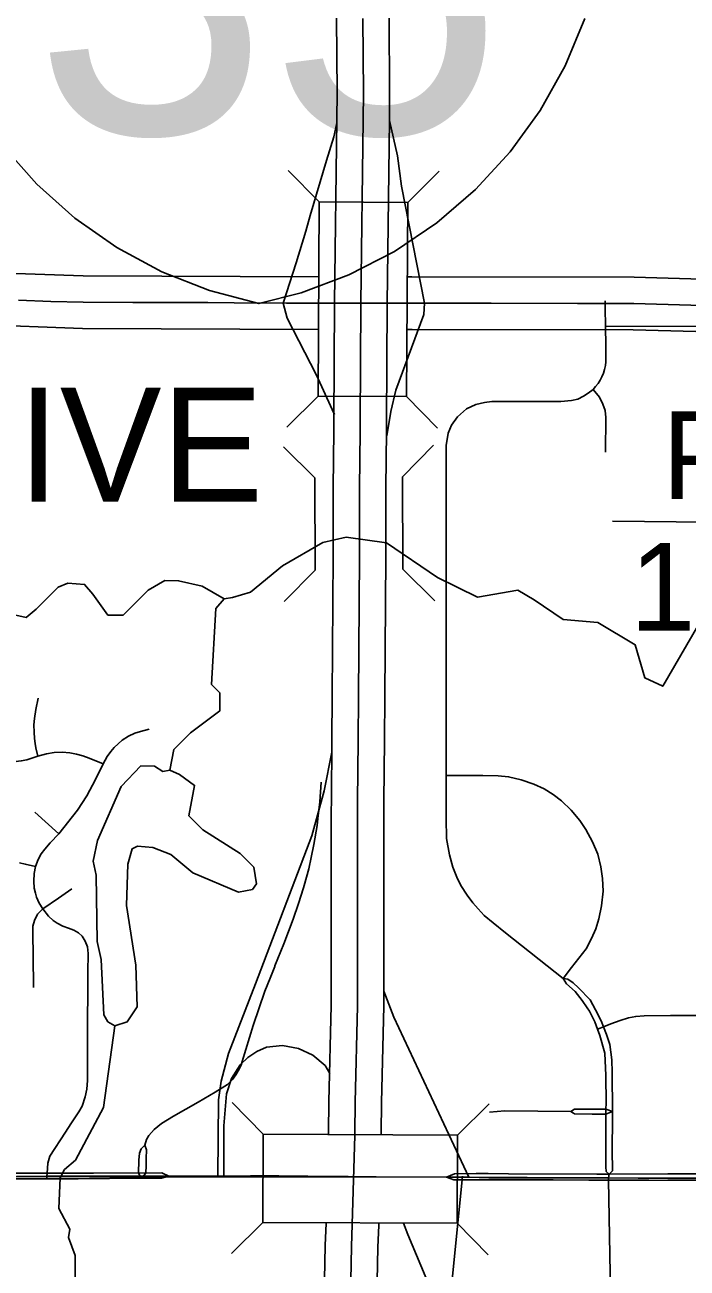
# Model space of a CAD drawing. Extents: x -1403959 to 81668, y -1400582 to 11018.
# Drawn here: x 6367.2 to 6440.3, y 8321.9 to 8459.1 of the extents above; entities that cross this region are included whole.
import ezdxf

# ---------------------------------------------------------------- set-up
doc = ezdxf.new("R2010")
doc.units = 0
for name, color, linetype in [('tdCiAirportTxt', 7, 'Continuous'), ('tdCiCityCartoShort', 7, 'Continuous'), ('tdCiCityStreetTxt', 7, 'Continuous'), ('tdCiRRCL', 7, 'Continuous'), ('tdCiSectNmbr', 7, 'Continuous'), ('tdCiSectTwpRng', 7, 'Continuous'), ('tdCoClipBndry', 7, 'Continuous'), ('tdCoDivCarto', 7, 'Continuous'), ('tdCoPriCL', 7, 'Continuous'), ('tdCoSecRteBand', 7, 'Continuous'), ('tdCoShieldCoRte', 7, 'Continuous'), ('tdCoShieldCoRteHrd', 7, 'Continuous'), ('tdCoSurfBitum', 7, 'Continuous'), ('tdCoSurfEarth', 7, 'Continuous'), ('tdCoSurfGravel', 7, 'Continuous')]:
    doc.layers.add(name, color=color, linetype=linetype)

msp = doc.modelspace()

# ---------------------------------------------------------------- linework, layer by layer
at = {"layer": 'tdCiAirportTxt'}
for points in [[(6400.75, 8336.68), (6400.75, 8336.87), (6400.78, 8340.31), (6401.04, 8350.89), (6401.03, 8372.28), (6401.05, 8373.52), (6401.1, 8380.2), (6401.14, 8385.05), (6401.26, 8400.47), (6401.26, 8401.29), (6401.26, 8403.02), (6401.25, 8404.95), (6401.25, 8408.04), (6401.32, 8414.31), (6401.33, 8415.25), (6401.41, 8428.44), (6401.64, 8448.69), (6401.68, 8451.64), (6401.62, 8459.86)], [(6406.55, 8336.65), (6406.55, 8336.84), (6406.58, 8340.21), (6406.84, 8350.82), (6406.83, 8372.24), (6406.85, 8373.45), (6406.91, 8380.16), (6406.94, 8385.01), (6407.06, 8400.42), (6407.07, 8401.27), (6407.07, 8403.04), (6407.05, 8404.97), (6407.05, 8408.01), (6407.12, 8414.24), (6407.13, 8415.2), (6407.21, 8428.38), (6407.45, 8448.62), (6407.48, 8451.63), (6407.43, 8459.84)], [(6399.63, 8302.9), (6399.64, 8303.4), (6400.22, 8316.92), (6400.37, 8324.43), (6400.47, 8326.9), (6400.48, 8326.94)], [(6405.43, 8302.91), (6405.44, 8303.18), (6406.02, 8316.74), (6406.17, 8324.25), (6406.27, 8326.63), (6406.29, 8326.91)]]:
    msp.add_lwpolyline(points, dxfattribs=at)
at = {"layer": 'tdCiCityCartoShort'}
for points in [[(6404.53, 8459.83), (6404.58, 8451.61), (6404.55, 8448.63), (6404.31, 8428.39), (6404.23, 8415.2), (6404.22, 8414.25), (6404.15, 8408), (6404.15, 8404.93), (6404.16, 8403.01), (6404.17, 8401.26), (6404.16, 8400.42), (6404.04, 8385.01), (6404, 8380.16), (6403.95, 8373.46), (6403.93, 8372.24), (6403.94, 8350.83), (6403.68, 8340.23), (6403.65, 8336.83), (6403.65, 8336.64)], [(6403.65, 8336.87), (6403.64, 8336.56), (6403.27, 8324.3), (6403.12, 8316.81), (6402.54, 8303.26), (6402.53, 8302.99)]]:
    msp.add_lwpolyline(points, dxfattribs=at)
at = {"layer": 'tdCiCityStreetTxt'}
for p, q in [((6399.72, 8439.59), (6396.29, 8443.05)), ((6409.47, 8439.53), (6412.93, 8442.96)), ((6399.6, 8418.14), (6399.72, 8439.59)), ((6399.72, 8439.59), (6409.47, 8439.53)), ((6409.47, 8439.53), (6409.34, 8418.09)), ((6399.6, 8418.14), (6396.13, 8414.71)), ((6409.34, 8418.09), (6399.6, 8418.14)), ((6409.34, 8418.09), (6409.34, 8418.09)), ((6409.34, 8418.09), (6412.77, 8414.62)), ((6393.54, 8336.72), (6390.11, 8340.18)), ((6414.98, 8336.61), (6418.45, 8340.05)), ((6393.49, 8326.97), (6393.54, 8336.72)), ((6393.54, 8336.72), (6414.98, 8336.61)), ((6414.98, 8336.61), (6414.94, 8326.87)), ((6393.49, 8326.97), (6390.03, 8323.54)), ((6414.94, 8326.87), (6393.49, 8326.97)), ((6393.49, 8326.97), (6393.49, 8326.97)), ((6414.94, 8326.87), (6418.37, 8323.4))]:
    msp.add_line(p, q, dxfattribs=at)
at = {"layer": 'tdCiRRCL'}
for points in [[(6448.25, 8427.98), (6434.43, 8428.36), (6431.26, 8428.38), (6428.21, 8428.38), (6418.67, 8428.4), (6412.99, 8428.41), (6411.14, 8428.41), (6409.97, 8428.41), (6408.25, 8428.41), (6406.21, 8428.41), (6404.34, 8428.41), (6402.3, 8428.41), (6398.82, 8428.41), (6397.49, 8428.41), (6396.09, 8428.41), (6390.31, 8428.45), (6387.41, 8428.47), (6379.14, 8428.49), (6373.67, 8428.51), (6370.1, 8428.6), (6366.52, 8428.72)], [(6366.52, 8428.72), (6370.1, 8428.6), (6373.67, 8428.51), (6379.14, 8428.49), (6387.41, 8428.47), (6390.31, 8428.45), (6396.09, 8428.41), (6397.49, 8428.41), (6398.82, 8428.41), (6402.3, 8428.41), (6404.34, 8428.41), (6406.21, 8428.41), (6408.25, 8428.41), (6409.97, 8428.41), (6411.14, 8428.41), (6412.99, 8428.41), (6418.67, 8428.4), (6428.21, 8428.38), (6431.26, 8428.38), (6434.43, 8428.36), (6448.25, 8427.98)], [(6366.31, 8332.05), (6367.96, 8332.04), (6369.66, 8332.06), (6373.72, 8332.06), (6377.35, 8332.08), (6380.18, 8332.07), (6383.63, 8332.08), (6389.52, 8332.08), (6391.59, 8332.08), (6392.12, 8332.09), (6393.94, 8332.11), (6395.26, 8332.11), (6401.69, 8332.04), (6402.41, 8332.03), (6402.89, 8332.02), (6403.68, 8332.01), (6404.33, 8332.01), (6404.94, 8332.01), (6406, 8332), (6413.74, 8331.97), (6416.27, 8331.94), (6418.41, 8331.87), (6420.58, 8331.87), (6431.64, 8331.9), (6438.18, 8331.81), (6441.33, 8331.81)], [(6441.33, 8331.81), (6438.18, 8331.81), (6431.64, 8331.9), (6420.58, 8331.87), (6418.41, 8331.87), (6416.27, 8331.94), (6413.74, 8331.97), (6406, 8332), (6404.94, 8332.01), (6404.33, 8332.01), (6403.68, 8332.01), (6402.89, 8332.02), (6402.41, 8332.03), (6401.69, 8332.04), (6395.26, 8332.11), (6393.94, 8332.11), (6392.12, 8332.09), (6391.59, 8332.08), (6389.52, 8332.08), (6383.63, 8332.08), (6380.18, 8332.07), (6377.35, 8332.08), (6373.72, 8332.06), (6369.66, 8332.06), (6367.96, 8332.04), (6366.31, 8332.05)]]:
    msp.add_lwpolyline(points, dxfattribs=at)
at = {"layer": 'tdCiSectNmbr'}
for points in [[(6431.26, 8428.38), (6431.25, 8428.67)], [(6431.32, 8423.69), (6431.29, 8425.88), (6431.26, 8427.87), (6431.26, 8428.38)], [(6429.92, 8418.89), (6430.21, 8419.2), (6430.48, 8419.54), (6430.71, 8419.9), (6430.91, 8420.28), (6431.07, 8420.68), (6431.2, 8421.09), (6431.29, 8421.51), (6431.34, 8421.94), (6431.35, 8422.37), (6431.32, 8423.69)], [(6426.61, 8353.88), (6420.28, 8358.92), (6418.9, 8360.01), (6417.92, 8360.85), (6417.24, 8361.56), (6416.66, 8362.24), (6416.02, 8363.08), (6415.33, 8364.13), (6414.91, 8365.05), (6414.46, 8366.15), (6414.07, 8367.53), (6413.75, 8369.34), (6413.71, 8371.54), (6413.71, 8376.27), (6413.73, 8390.13), (6413.71, 8403.16), (6413.73, 8409.33), (6413.71, 8412.69), (6413.93, 8414.05), (6414.3, 8414.94), (6414.97, 8415.85), (6415.96, 8416.74), (6416.99, 8417.24), (6417.96, 8417.46), (6418.74, 8417.56), (6423.54, 8417.54), (6426.38, 8417.54), (6427.54, 8417.66), (6428.24, 8417.82), (6428.88, 8418.15), (6429.38, 8418.49), (6429.92, 8418.89)], [(6431.09, 8348.55), (6431.09, 8348.55), (6430.83, 8349.22), (6430.21, 8350.42), (6429.61, 8351.51), (6428.33, 8352.85), (6427.73, 8353.4), (6427.13, 8353.8), (6426.61, 8353.88)], [(6426.61, 8353.88), (6427.01, 8353.3), (6427.94, 8352.44), (6428.73, 8351.44), (6429.27, 8350.66)], [(6429.27, 8350.66), (6429.54, 8350.27), (6430.14, 8349.1), (6430.42, 8348.29)], [(6432.09, 8339.19), (6432.09, 8339.2), (6432.05, 8343.52), (6431.98, 8344.91), (6431.76, 8346.6), (6431.4, 8347.72), (6431.09, 8348.55)], [(6430.42, 8348.29), (6430.66, 8347.6), (6431.24, 8345.64), (6431.33, 8343.19), (6431.36, 8340.11), (6431.35, 8339.46), (6431.35, 8339.2)], [(6431.35, 8339.2), (6431.35, 8338.91), (6431.34, 8336.37)], [(6432.05, 8335.15), (6432.09, 8338.2), (6432.09, 8339.19)], [(6431.34, 8336.37), (6431.33, 8333.1), (6431.36, 8332.6), (6431.69, 8332.29)], [(6431.69, 8332.29), (6432.09, 8332.67), (6432.05, 8334.96), (6432.05, 8335.15)], [(6369.69, 8332.39), (6366.31, 8332.39), (6357.82, 8332.41), (6356.98, 8332.42), (6345.44, 8332.48)], [(6373.13, 8332.4), (6369.69, 8332.39)], [(6373.11, 8331.78), (6380.08, 8331.83), (6382.32, 8331.83), (6383.1, 8332.08)], [(6374.8, 8332.41), (6373.13, 8332.4)], [(6383.1, 8332.08), (6382.34, 8332.44), (6380.62, 8332.41), (6380.58, 8332.41), (6379.76, 8332.42), (6379.73, 8332.42), (6374.8, 8332.41)], [(6383.1, 8332.08), (6383.63, 8332.08)], [(6383.1, 8332.08), (6383.1, 8332.08)], [(6383.63, 8332.08), (6383.63, 8332.08)], [(6383.63, 8332.08), (6384.44, 8332.08), (6389.52, 8332.08)], [(6389.52, 8332.08), (6389.52, 8332.08), (6391.59, 8332.08), (6391.92, 8332.08)], [(6391.92, 8332.08), (6392.12, 8332.09), (6393.94, 8332.11), (6395.26, 8332.11), (6397.86, 8332.08)], [(6397.86, 8332.08), (6403.68, 8332.01), (6413.74, 8331.97)], [(6418.35, 8332.35), (6417.02, 8332.36), (6414.62, 8332.34), (6413.74, 8331.97)], [(6413.74, 8331.97), (6414.58, 8331.65), (6416.27, 8331.66)], [(6420.59, 8332.34), (6418.35, 8332.35)], [(6431.64, 8332.29), (6430.33, 8332.29), (6420.59, 8332.34)], [(6431.69, 8332.29), (6431.64, 8332.29)], [(6431.64, 8331.9), (6431.69, 8332.29)], [(6438.18, 8332.31), (6431.69, 8332.29)], [(6441.33, 8332.31), (6438.18, 8332.31)], [(6361.02, 8331.76), (6366.31, 8331.76), (6369.65, 8331.76)], [(6369.65, 8331.76), (6373.11, 8331.78)], [(6416.27, 8331.66), (6422.9, 8331.67)], [(6422.9, 8331.67), (6425.51, 8331.67), (6429.47, 8331.64), (6431.64, 8331.64)], [(6432.26, 8286.05), (6432.23, 8291.64), (6432.11, 8298.46), (6431.87, 8315.85), (6431.81, 8321.38), (6431.64, 8331.64), (6431.64, 8331.9)], [(6431.64, 8331.64), (6431.64, 8331.64), (6436.07, 8331.62), (6441.33, 8331.6)]]:
    msp.add_lwpolyline(points, dxfattribs=at)
at = {"layer": 'tdCiSectTwpRng'}
for points in [[(6431.29, 8425.88), (6453.58, 8425.81), (6455.04, 8425.73), (6456.52, 8425.46), (6459.25, 8424.82), (6461.45, 8424.28)], [(6431.3, 8411.96), (6431.35, 8415.79), (6431.25, 8416.56), (6431.01, 8417.26), (6430.63, 8418.04), (6429.92, 8418.89)], [(6368.67, 8378.4), (6368.45, 8379.32), (6368.37, 8379.82), (6368.31, 8380.38), (6368.26, 8381.05), (6368.23, 8381.88), (6368.29, 8382.59), (6368.44, 8383.57), (6368.69, 8384.8)], [(6369.66, 8332.06), (6369.69, 8332.39), (6369.77, 8333.52), (6369.98, 8334.28), (6371.73, 8336.94), (6372.31, 8337.86), (6373.17, 8339.15), (6373.54, 8339.81), (6373.89, 8340.82), (6374.06, 8341.68), (6374.14, 8342.61), (6374.15, 8349.15), (6374.18, 8352.48), (6374.18, 8354.59), (6374.2, 8356.64), (6374.14, 8357.36), (6373.9, 8358.01), (6373.55, 8358.55), (6373.15, 8358.93), (6372.65, 8359.22), (6372.03, 8359.42), (6371.42, 8359.66), (6370.81, 8359.97), (6370.35, 8360.3), (6369.83, 8360.77), (6369.22, 8361.58), (6368.81, 8362.2), (6368.53, 8362.86), (6368.4, 8363.3), (6368.26, 8363.86), (6368.21, 8364.61), (6368.27, 8365.48), (6368.41, 8366.23), (6368.71, 8367.01), (6369.03, 8367.62), (6369.43, 8368.16), (6370.04, 8368.85), (6370.99, 8369.86), (6373.02, 8372.45), (6374.07, 8374.04), (6375.03, 8375.84), (6375.86, 8377.57), (6376.31, 8378.38), (6376.71, 8378.92), (6377.08, 8379.38), (6377.51, 8379.78), (6377.96, 8380.17), (6378.65, 8380.61), (6379.35, 8380.94), (6379.99, 8381.14), (6380.95, 8381.39)], [(6364.58, 8377.69), (6365.17, 8377.75), (6365.98, 8377.79), (6366.84, 8377.9), (6367.45, 8378.01), (6368.67, 8378.4), (6369.62, 8378.68), (6370.48, 8378.82), (6371.36, 8378.86), (6372.18, 8378.8), (6372.92, 8378.64), (6373.62, 8378.45), (6374.33, 8378.18), (6375.86, 8377.57)], [(6426.61, 8353.88), (6427.54, 8355.1), (6429.16, 8357.15), (6429.76, 8358.28), (6430.23, 8359.37), (6430.58, 8360.45), (6430.87, 8361.89), (6431.05, 8363.52), (6430.96, 8364.93), (6430.8, 8366.21), (6430.45, 8367.6), (6429.87, 8368.97), (6429.14, 8370.34), (6428.46, 8371.32), (6427.51, 8372.46), (6426.46, 8373.5), (6425.52, 8374.19), (6424.52, 8374.82), (6423.4, 8375.33), (6422.01, 8375.81), (6420.61, 8376.15), (6419.47, 8376.24), (6417.76, 8376.28), (6415.4, 8376.28), (6413.71, 8376.27)], [(6397.98, 8363.88), (6398.06, 8364.14), (6398.55, 8365.98), (6398.83, 8367.23), (6399.12, 8368.65), (6399.47, 8370.78), (6399.57, 8371.52), (6399.78, 8373.38), (6399.92, 8375.54)], [(6370.99, 8369.86), (6368.34, 8372.24)], [(6366.62, 8366.64), (6367.28, 8366.51), (6368.41, 8366.23)], [(6369.22, 8361.58), (6370.93, 8362.73), (6372.41, 8363.77)], [(6394.82, 8355.27), (6395.8, 8357.72), (6396.83, 8360.44), (6397.44, 8362.15), (6397.98, 8363.88)], [(6368.18, 8352.88), (6368.15, 8356.38), (6368.11, 8358.85), (6368.11, 8359.64), (6368.29, 8360.29), (6368.63, 8360.97), (6369.22, 8361.58)], [(6380.46, 8335.5), (6380.67, 8336.13), (6380.92, 8336.54), (6381.49, 8337.23), (6382.29, 8337.87), (6383.62, 8338.69), (6386.36, 8340.23), (6388.24, 8341.35), (6389.58, 8342.17), (6390.14, 8342.73), (6390.52, 8343.24), (6390.88, 8343.88), (6391.08, 8344.33), (6391.19, 8344.74), (6392.43, 8348.68), (6393.72, 8352.49), (6394.28, 8353.93), (6394.8, 8355.22), (6394.82, 8355.27)], [(6430.72, 8348.4), (6431.09, 8348.55), (6431.89, 8348.87), (6432.92, 8349.26), (6433.83, 8349.53), (6434.63, 8349.69), (6435.56, 8349.77), (6438.47, 8349.8), (6441.27, 8349.79)], [(6430.42, 8348.29), (6430.72, 8348.4)], [(6418.5, 8339.12), (6420.19, 8339.29), (6427.46, 8339.19)], [(6432.09, 8339.2), (6431.35, 8339.46), (6430.57, 8339.48), (6427.88, 8339.48), (6427.46, 8339.19)], [(6427.46, 8339.19), (6427.75, 8339.02)], [(6427.75, 8339.02), (6427.89, 8338.93), (6429.82, 8338.92), (6431.35, 8338.91), (6432.09, 8339.2)], [(6380.46, 8335.5), (6380.05, 8335.1), (6379.88, 8334.6), (6379.81, 8333.84), (6379.81, 8333.79), (6379.76, 8332.42), (6379.92, 8332.12)], [(6380.34, 8332.14), (6380.58, 8332.41), (6380.62, 8333.26), (6380.62, 8334), (6380.64, 8334.98), (6380.46, 8335.5)], [(6369.65, 8331.76), (6369.66, 8332.04)], [(6369.66, 8332.04), (6369.66, 8332.06)], [(6379.92, 8332.12), (6380.08, 8331.83)], [(6380.08, 8331.83), (6380.29, 8332.08)], [(6380.29, 8332.08), (6380.34, 8332.14)]]:
    msp.add_lwpolyline(points, dxfattribs=at)
at = {"layer": 'tdCoClipBndry'}
msp.add_lwpolyline([(6334.94, 8332.05), (6413.71, 8331.97), (6431.6, 8331.9), (6510.64, 8331.81), (6528.65, 8331.5), (6607.82, 8331.31), (6625.71, 8331.32), (6671.95, 8330.91), (6696.06, 8304.77)], dxfattribs=at)
at = {"layer": 'tdCoDivCarto'}
for points in [[(6197.98, 8431.67), (6212.58, 8431.98), (6251.37, 8431.94), (6271.21, 8432.01), (6285.24, 8432.01), (6311.52, 8432.02), (6347.88, 8431.86), (6361.97, 8431.84), (6373.68, 8431.41), (6399.68, 8431.31)], [(6548.51, 8430.66), (6532.02, 8430.78), (6514.6, 8430.6), (6490.67, 8430.64), (6448.25, 8430.88), (6434.45, 8431.26), (6409.93, 8431.31), (6409.93, 8431.31), (6409.42, 8431.31)], [(6198.49, 8425.85), (6212.66, 8426.18), (6251.32, 8426.14), (6271.18, 8426.2), (6285.28, 8426.2), (6311.51, 8426.21), (6347.87, 8426.05), (6361.82, 8426.04), (6373.59, 8425.61), (6399.64, 8425.51)], [(6552.4, 8424.84), (6532, 8424.97), (6514.6, 8424.79), (6490.65, 8424.84), (6448.18, 8425.08), (6434.35, 8425.46), (6409.93, 8425.51), (6409.93, 8425.51), (6409.39, 8425.51)]]:
    msp.add_lwpolyline(points, dxfattribs=at)
at = {"layer": 'tdCoPriCL'}
for points in [[(6408.8, 8441.32), (6408.35, 8444.67), (6407.46, 8448.57)], [(6401.65, 8448.32), (6401.32, 8446.75), (6400.5, 8444.15)], [(6400.5, 8444.15), (6398.71, 8438.08)], [(6411.34, 8428.41), (6408.8, 8441.32)], [(6398.71, 8438.08), (6398.22, 8436.36)], [(6398.22, 8436.36), (6397.18, 8432.86)], [(6397.18, 8432.86), (6395.75, 8428.41)], [(6395.75, 8428.41), (6396.16, 8426.75), (6399.42, 8420.46), (6401.13, 8416.66), (6401.39, 8416.12)], [(6407.17, 8413.78), (6407.61, 8416.44), (6408.17, 8418.79), (6411.26, 8427.14), (6411.34, 8428.41)], [(6401.09, 8378.87), (6400.25, 8374.59), (6398.89, 8369.63), (6392.67, 8353.29), (6389.71, 8345.59), (6388.89, 8342.57), (6388.59, 8340.51), (6388.53, 8332.08)], [(6416.22, 8331.95), (6407.95, 8349.61), (6406.85, 8352.47)], [(6389.2, 8332.09), (6389.19, 8337.62), (6389.47, 8341.17), (6390.02, 8342.86), (6390.98, 8344.34), (6391.83, 8345.16), (6392.81, 8345.82), (6393.89, 8346.3), (6395.66, 8346.47), (6397.41, 8346.17), (6399.02, 8345.42), (6400.38, 8344.28), (6400.89, 8343.4)], [(6418.9, 8303.1), (6417.46, 8308.22), (6415.08, 8315.5), (6414.55, 8318.23), (6414.43, 8321.01), (6415.51, 8332.07)], [(6414.45, 8313.8), (6409.48, 8325.62), (6409, 8326.89)]]:
    msp.add_lwpolyline(points, dxfattribs=at)
at = {"layer": 'tdCoSecRteBand'}
msp.add_lwpolyline([(6587.77, 8371.17), (6575.27, 8377.96), (6564.4, 8383.23), (6534.25, 8396.49), (6519.32, 8401.68), (6509.55, 8403.54), (6432.06, 8404.35)], dxfattribs=at)
at = {"layer": 'tdCoSurfBitum'}
for points in [[(6441.61, 8392.99), (6437.61, 8386.13), (6435.63, 8387.06), (6434.57, 8390.72), (6430.46, 8393.18), (6426.64, 8393.5), (6423.44, 8395.65), (6421.61, 8396.73), (6417.18, 8395.98), (6412.76, 8398.13), (6407.12, 8401.97), (6402.7, 8402.6), (6400.1, 8402), (6395.66, 8399.42), (6392.14, 8396.53), (6390.15, 8395.93), (6389.23, 8395.78), (6388.31, 8394.71), (6387.83, 8386.32), (6388.74, 8385.4), (6388.73, 8383.41), (6385.52, 8380.98), (6383.68, 8379.16), (6383.21, 8376.87), (6384.28, 8376.41), (6385.95, 8375.18), (6385.33, 8371.82), (6386.85, 8370.29), (6390.97, 8367.68), (6392.49, 8366.15), (6392.79, 8364.31), (6392.33, 8363.7), (6390.8, 8363.4), (6385.77, 8365.56), (6383.33, 8367.55), (6381.35, 8368.33), (6379.67, 8368.48), (6379.06, 8368.18), (6378.59, 8366.5), (6378.43, 8361.92), (6379.47, 8355.35), (6379.61, 8350.77), (6378.53, 8349.1), (6377.16, 8348.65), (6375.9, 8339.64), (6372.83, 8333.85), (6371.6, 8332.79), (6371.14, 8331.87), (6370.98, 8328.51), (6372.19, 8326.22), (6372.03, 8325.3), (6372.79, 8323.32), (6372.78, 8319.5)], [(6389.23, 8395.78), (6386.8, 8397.16), (6384.2, 8397.78), (6382.67, 8397.79), (6380.84, 8396.73), (6378.08, 8393.99), (6376.4, 8393.99), (6374.73, 8396.29), (6373.82, 8397.36), (6371.98, 8397.52), (6370.91, 8397.07), (6368.46, 8394.64), (6367.39, 8393.72), (6365.25, 8394.19)], [(6383.21, 8376.87), (6382.45, 8376.72), (6381.53, 8377.33), (6380.01, 8377.34), (6377.86, 8375.06), (6375.24, 8369.11), (6374.78, 8366.82), (6375.08, 8365.3), (6375.2, 8357.97), (6375.66, 8355.98), (6375.94, 8349.87), (6376.39, 8349.11), (6377.16, 8348.65)]]:
    msp.add_lwpolyline(points, dxfattribs=at)
at = {"layer": 'tdCoSurfEarth'}
for p, q in [((6399.23, 8409.12), (6395.76, 8412.55)), ((6408.9, 8409.25), (6412.33, 8412.72)), ((6399.27, 8398.95), (6399.23, 8409.12)), ((6408.9, 8409.25), (6408.95, 8399.06)), ((6399.27, 8398.95), (6395.84, 8395.49)), ((6408.95, 8399.06), (6412.48, 8395.56))]:
    msp.add_line(p, q, dxfattribs=at)
at = {"layer": 'tdCoSurfGravel'}
msp.add_lwpolyline([(6429.01, 8459.8), (6426.85, 8454.59), (6424.09, 8449.67), (6420.78, 8445.1), (6416.96, 8440.95), (6412.69, 8437.27), (6408.01, 8434.12), (6402.99, 8431.53), (6397.71, 8429.54), (6393.05, 8428.35), (6387.6, 8429.8), (6382.35, 8431.87), (6377.38, 8434.55), (6372.76, 8437.78), (6368.55, 8441.53), (6364.8, 8445.75), (6361.57, 8450.37), (6358.9, 8455.34), (6356.83, 8460.59)], dxfattribs=at)
msp.add_lwpolyline([(6429.01, 8459.8), (6426.85, 8454.59), (6424.09, 8449.67), (6420.78, 8445.1), (6416.96, 8440.95), (6412.69, 8437.27), (6408.01, 8434.12), (6402.99, 8431.53), (6397.71, 8429.54), (6393.05, 8428.35), (6387.6, 8429.8), (6382.35, 8431.87), (6377.38, 8434.55), (6372.76, 8437.78), (6368.55, 8441.53), (6364.8, 8445.75), (6361.57, 8450.37), (6358.9, 8455.34), (6356.83, 8460.59)], dxfattribs=at)

# ---------------------------------------------------------------- texts
at = {"layer": 'tdCoShieldCoRte'}
for s, p in [('POP.', (6437.53, 8406.78)), ('17506', (6434.01, 8392.27))]:
    msp.add_text(s, height=9.673, rotation=359.9944, dxfattribs=at).set_placement(p)
at = {"layer": 'tdCoShieldCoRteHrd'}
msp.add_text('CLIVE', height=12.575, rotation=359.9901, dxfattribs=at).set_placement((6344.92, 8406.5))
at = {"layer": 'tdCoSurfGravel'}
msp.add_text('35', height=34.822, dxfattribs=at).set_placement((6368.22, 8447.11))

doc.saveas('drawing.dxf')
